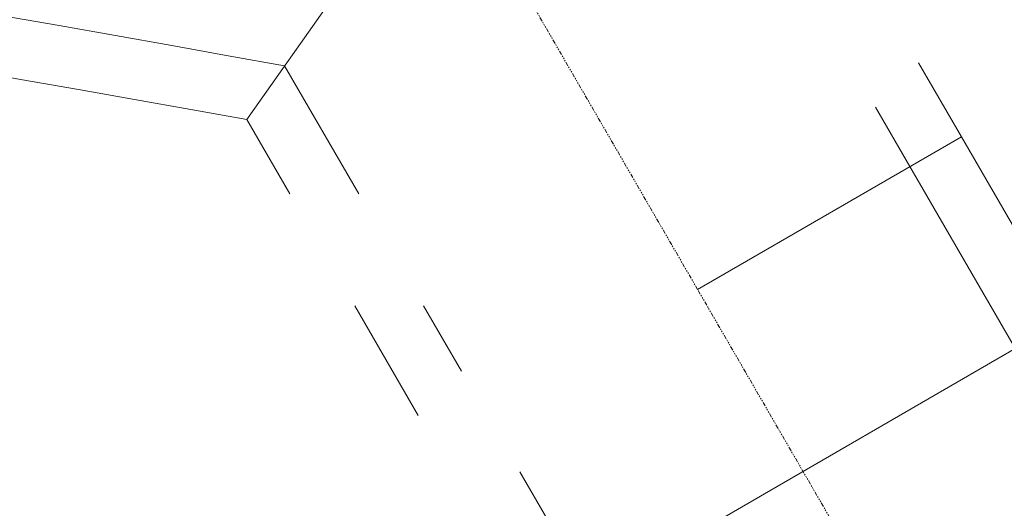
# Model space of a CAD drawing. Header units: metres. Extents: x -270273 to 328371, y -146885 to 591473.
# Tile 298 of 473: x -41846 to -40441, y 423257 to 423955. Entities that reach past the tile are written whole.
import ezdxf

# ---------------------------------------------------------------- set-up
doc = ezdxf.new("R2010")
doc.units = ezdxf.units.M
doc.linetypes.add('RI-AWZI_PROCESLEIDING', pattern=[18.45, 6, -1.8, 1.75, -1.8, 1.75, -1.8, 1.75, -1.8])
doc.layers.add('B-CO-BC-BETONVORM-G', color=50, linetype='Continuous', lineweight=18)
doc.layers.add('B-XX-RI-AWZI_PROCESLEIDING-G', color=30, linetype='RI-AWZI_PROCESLEIDING', lineweight=18)
doc.layers.add('B-XX-OG-BEBOUWING-G', color=1, linetype='Continuous')

msp = doc.modelspace()

# ---------------------------------------------------------------- linework, layer by layer
at = {"layer": 'B-CO-BC-BETONVORM-G', "linetype": 'Continuous'}
for p, q in [((-41522.2132, 423811.9221), (-40970.3399, 424594.9559)), ((-40879.03, 423569.3138), (-40502.5924, 423787.3348)), ((-40879.025, 423569.319), (-40502.5903, 423787.3311)), ((-41105.0948, 423091.7103), (-40352.24, 423527.726)), ((-41105.087, 423091.7053), (-40352.2385, 423527.7319))]:
    msp.add_line(p, q, dxfattribs=at)
at = {"layer": 'B-CO-BC-BETONVORM-G'}
for points in [[(-41362.614, 423705.9555), (-41468.3723, 423888.5597, 0.043607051), (-51861.7634, 424849.4479, 0.044945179)], [(-41460.8232, 423705.925), (-41522.2132, 423811.9221, 0.043443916), (-51862.5043, 424764.4505, 0.044780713)], [(-37958.5928, 419394.8355), (-40502.5924, 423787.3348), (-40502.5903, 423787.3311), (-40563.7761, 423892.9756, 0.046446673)], [(-38020.7803, 419332.6094), (-40576.1466, 423744.7345), (-40576.1451, 423744.7318), (-40625.3752, 423829.7336, 0.046285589)], [(-41277.548, 423389.4787), (-41368.1732, 423545.9538, 0.044780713)], [(-41215.9488, 423452.7207), (-41269.964, 423545.9843, 0.044945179)]]:
    msp.add_lwpolyline(points, format="xyb", dxfattribs=at)
msp.add_lwpolyline([(-38532.9124, 418820.1586), (-41132.6623, 423308.9171)], dxfattribs=at)
at = {"layer": 'B-XX-OG-BEBOUWING-G'}
msp.add_lwpolyline([(-63042.2222, 394782.6175, 14.446878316), (-66283.6615, 398005.3182), (-68754.7089, 395563.9717), (-65514.4611, 392342.1661)], format="xyb", close=True, dxfattribs=at)
msp.add_lwpolyline([(-55453.4375, 424430.194, 18.865370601), (-51955.3808, 424563.1266)], format="xyb", dxfattribs=at)
msp.add_circle((-53079.2187, 408045.0452), 15300, dxfattribs=at)
at = {"layer": 'B-XX-RI-AWZI_PROCESLEIDING-G'}
msp.add_lwpolyline([(-38276.8459, 419076.3833), (-40879.0167, 423569.3215, -0.000000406), (-40879.0177, 423569.3232), (-41246.4963, 424203.8184, 0.044297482), (-51864.1438, 425199.4641)], format="xyb", dxfattribs=at)

doc.saveas('drawing.dxf')
